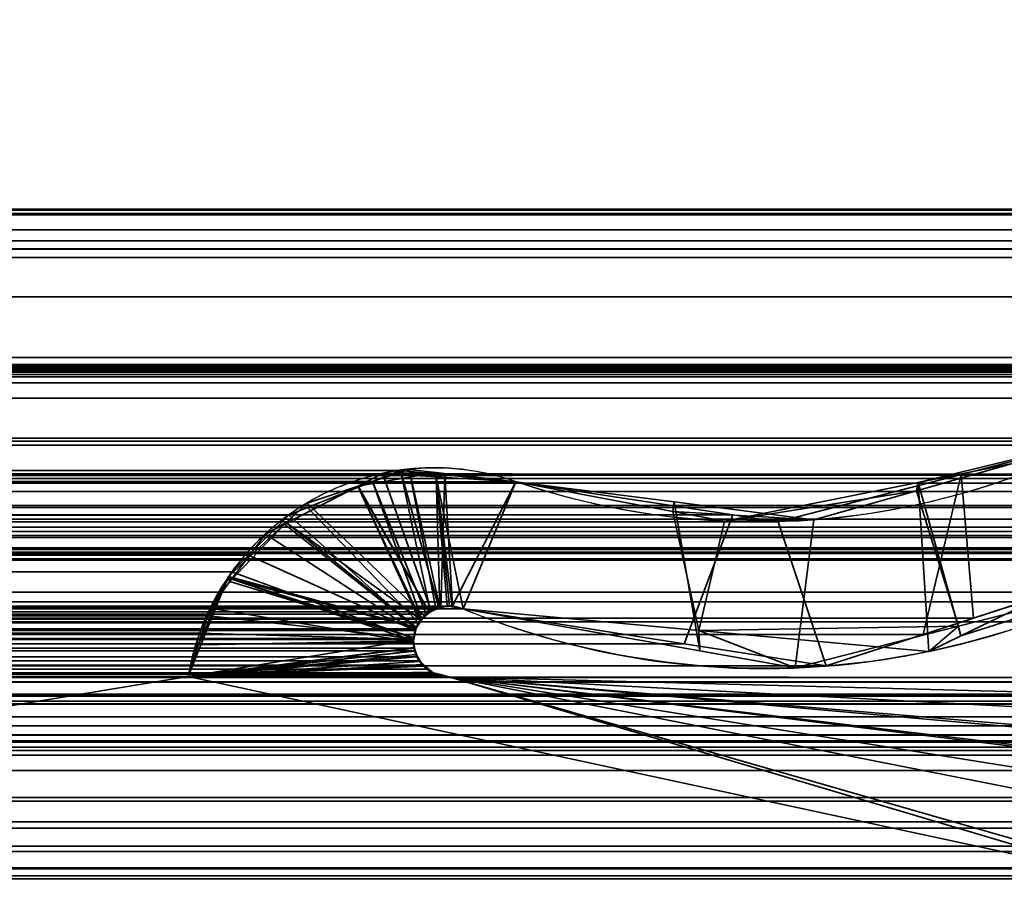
# Model space of a CAD drawing. Header units: millimetres. Extents: x -490 to 6690, y -115 to 152.
# Tile 944 of 1056: x 4957.48 to 4961.24, y 0.02 to 3.32. Entities that reach past the tile are written whole.
import ezdxf

# ---------------------------------------------------------------- set-up
doc = ezdxf.new("R2010")
doc.units = ezdxf.units.MM
doc.layers.add('152', color=253, linetype='Continuous')

# ---------------------------------------------------------------- blocks, each defined once
blk = doc.blocks.new('UG_SURFACE_004')
at = {"layer": '152', "color": 252, "linetype": 'Continuous', "lineweight": 35}
for points in [[(5144.0001, -6.2, 2202.5001), (5144.0001, 133.2, 2202.5001), (3855.9999, 133.2, 2202.5001), (3855.9999, -6.2, 2202.5001)], [(4006, -6.2, 2052.5), (4006, 133.2, 2052.5), (4994, 133.2, 2052.5), (4994, -6.2, 2052.5)]]:
    blk.add_3dface(points, dxfattribs=at)
blk = doc.blocks.new('UG_SURFACE_277')
at = {"layer": '152', "color": 254, "linetype": 'Continuous', "lineweight": 35}
for points in [[(4979.25, -10, 2032.7499), (4979.25, 136.75, 2032.7499), (4020.75, 136.75, 2032.7499), (4020.75, -10, 2032.7499)], [(4971.4999, 21, 2025.0001), (4971.4999, -8, 2025.0001), (4028.5001, -8, 2025.0001), (4028.5001, 21, 2025.0001)]]:
    blk.add_3dface(points, dxfattribs=at)
blk = doc.blocks.new('UG_SURFACE_303')
at = {"layer": '152', "color": 14, "linetype": 'Continuous', "lineweight": 35}
for points in [[(4971.3001, -10, 2024.8001), (4971.3001, 19, 2024.8001), (4028.6999, 19, 2024.8001), (4028.6999, -10, 2024.8001)], [(4967.2499, 16.25, 2020.75), (4967.2499, -22, 2020.75), (4032.7501, -22, 2020.75), (4032.7501, 16.25, 2020.75)]]:
    blk.add_3dface(points, dxfattribs=at)
blk = doc.blocks.new('UG_SURFACE_304')
at = {"layer": '152', "color": 7, "linetype": 'Continuous', "lineweight": 35}
for points in [[(4032.7501, 16, 2020.75), (4032.7501, -22, 2020.75), (4967.2499, -22, 2020.75), (4967.2499, 16, 2020.75)], [(4967, 16, 2020.4999), (4967, -22, 2020.4999), (4033, -22, 2020.4999), (4033, 16, 2020.4999)]]:
    blk.add_3dface(points, dxfattribs=at)
blk = doc.blocks.new('UG_SURFACE_310')
at = {"layer": '152', "color": 253, "linetype": 'Continuous', "lineweight": 35}
for points in [[(4033.812, 4.4265, 2019.6881), (4033.8135, 2.0275, 2019.6865), (4966.1865, 2.0275, 2019.6865), (4966.188, 4.4265, 2019.6881)], [(4965.138, 3.5528, 2018.6381), (4965.137, 1.872, 2018.6372), (4034.863, 1.872, 2018.6372), (4034.862, 3.5528, 2018.6381)], [(4036.8629, 2.5729, 2016.6371), (4036.7522, 2.515, 2016.748), (4963.2478, 2.515, 2016.748)], [(4963.1371, 2.5729, 2016.6371), (4963.0685, 2.5782, 2016.5687), (4036.9315, 2.5782, 2016.5687), (4036.8629, 2.5729, 2016.6371)], [(4036.8629, 2.5729, 2016.6371), (4963.2478, 2.515, 2016.748), (4963.1371, 2.5729, 2016.6371)], [(4036.9315, 2.5782, 2016.5687), (4963.0685, 2.5782, 2016.5687), (4962.8649, 2.594, 2016.3648)], [(4037.1351, 2.594, 2016.3648), (4036.9315, 2.5782, 2016.5687), (4962.8649, 2.594, 2016.3648)], [(4037.1437, 2.5908, 2016.3565), (4962.8563, 2.5908, 2016.3565), (4962.6613, 2.5159, 2016.1612), (4037.3387, 2.5159, 2016.1612)], [(4963.3865, 2.4427, 2016.8865), (4963.2478, 2.515, 2016.748), (4036.7522, 2.515, 2016.748), (4036.6135, 2.4427, 2016.8865)], [(4037.4479, 2.474, 2016.052), (4037.3387, 2.5159, 2016.1612), (4962.6613, 2.5159, 2016.1612)], [(4037.4479, 2.474, 2016.052), (4962.6613, 2.5159, 2016.1612), (4962.5521, 2.474, 2016.052)], [(4962.5521, 2.474, 2016.052), (4037.4899, 2.4421, 2016.01), (4037.4479, 2.474, 2016.052)], [(4962.5521, 2.474, 2016.052), (4962.5101, 2.4421, 2016.01), (4037.4899, 2.4421, 2016.01)], [(4036.5853, 2.4098, 2016.9146), (4963.4147, 2.4098, 2016.9146), (4963.3865, 2.4427, 2016.8865)], [(4036.6135, 2.4427, 2016.8865), (4036.5853, 2.4098, 2016.9146), (4963.3865, 2.4427, 2016.8865)], [(4037.4899, 2.4421, 2016.01), (4962.5101, 2.4421, 2016.01), (4961.8778, 1.9309, 2015.3778), (4038.1222, 1.9309, 2015.3778)], [(4036.4566, 2.2595, 2017.0436), (4963.5434, 2.2595, 2017.0436), (4963.4147, 2.4098, 2016.9146), (4036.5853, 2.4098, 2016.9146)], [(4963.9759, 1.5475, 2017.4761), (4963.5434, 2.2595, 2017.0436), (4036.4566, 2.2595, 2017.0436), (4036.0241, 1.5475, 2017.4761)], [(4966.2113, 1.5794, 2019.7115), (4033.8135, 2.0275, 2019.6865), (4033.7391, 1.13, 2019.7611)], [(4966.2113, 1.5794, 2019.7115), (4966.1865, 2.0275, 2019.6865), (4033.8135, 2.0275, 2019.6865)], [(4037.1871, 1.9941, 2016.3131), (4037.2186, 1.9992, 2016.2816), (4962.7814, 1.9987, 2016.2816)], [(4962.7814, 1.9987, 2016.2816), (4962.811, 1.9952, 2016.3109), (4037.1871, 1.9941, 2016.3131)], [(4962.7662, 2.0006, 2016.2661), (4037.2186, 1.9992, 2016.2816), (4037.2295, 2.001, 2016.2704)], [(4962.7662, 2.0006, 2016.2661), (4962.7814, 1.9987, 2016.2816), (4037.2186, 1.9992, 2016.2816)], [(4037.2295, 2.001, 2016.2704), (4962.75, 1.9955, 2016.2499), (4962.7662, 2.0006, 2016.2661)], [(4037.2295, 2.001, 2016.2704), (4037.25, 1.9949, 2016.2499), (4962.75, 1.9955, 2016.2499)], [(4962.8615, 1.954, 2016.3615), (4037.1385, 1.954, 2016.3615), (4037.1542, 1.9735, 2016.3457)], [(4037.1542, 1.9735, 2016.3457), (4037.1594, 1.977, 2016.3405), (4962.8406, 1.9764, 2016.3403)], [(4962.8406, 1.9764, 2016.3403), (4962.8477, 1.9718, 2016.3476), (4037.1542, 1.9735, 2016.3457)], [(4962.8477, 1.9718, 2016.3476), (4962.8615, 1.954, 2016.3615), (4037.1542, 1.9735, 2016.3457)], [(4962.8406, 1.9764, 2016.3403), (4037.1594, 1.977, 2016.3405), (4037.1857, 1.9939, 2016.314)], [(4962.8406, 1.9764, 2016.3403), (4037.1857, 1.9939, 2016.314), (4037.1871, 1.9941, 2016.3131)], [(4962.811, 1.9952, 2016.3109), (4962.8129, 1.9939, 2016.3128), (4037.1871, 1.9941, 2016.3131)], [(4037.1871, 1.9941, 2016.3131), (4962.8129, 1.9939, 2016.3128), (4962.8406, 1.9764, 2016.3403)], [(4962.728, 1.9885, 2016.2282), (4962.75, 1.9955, 2016.2499), (4037.25, 1.9949, 2016.2499)], [(4962.728, 1.9885, 2016.2282), (4037.25, 1.9949, 2016.2499), (4037.272, 1.9885, 2016.2282)], [(4037.272, 1.9885, 2016.2282), (4962.7213, 1.9824, 2016.2213), (4962.728, 1.9885, 2016.2282)], [(4037.272, 1.9885, 2016.2282), (4037.2787, 1.9824, 2016.2213), (4962.7213, 1.9824, 2016.2213)], [(4037.3025, 1.962, 2016.1977), (4962.6975, 1.962, 2016.1977), (4962.7213, 1.9824, 2016.2213), (4037.2787, 1.9824, 2016.2213)], [(4037.9691, 1.3788, 2015.5306), (4962.0309, 1.3788, 2015.5306), (4962.6975, 1.962, 2016.1977), (4037.3025, 1.962, 2016.1977)], [(4036.6154, 1.093, 2016.8846), (4037.1385, 1.954, 2016.3615), (4962.8615, 1.954, 2016.3615), (4963.3846, 1.093, 2016.8846)], [(4038.3844, 1.7188, 2015.1153), (4038.1222, 1.9309, 2015.3778), (4961.8778, 1.9309, 2015.3778)], [(4038.3844, 1.7188, 2015.1153), (4961.8778, 1.9309, 2015.3778), (4961.6156, 1.7188, 2015.1153)], [(4034.8849, 1.7081, 2018.615), (4034.863, 1.872, 2018.6372), (4965.137, 1.872, 2018.6372)], [(4034.8849, 1.7081, 2018.615), (4965.137, 1.872, 2018.6372), (4965.1151, 1.7081, 2018.615)], [(4965.1151, 1.7081, 2018.615), (4965.1084, 1.6925, 2018.6086), (4034.8916, 1.6925, 2018.6086), (4034.8849, 1.7081, 2018.615)], [(4961.6156, 1.7188, 2015.1153), (4961.0767, 1.5799, 2014.5764), (4038.9233, 1.5799, 2014.5764), (4038.3844, 1.7188, 2015.1153)], [(4961.0767, 1.5799, 2014.5764), (4961.6156, 1.7188, 2015.1153), (4961.9336, 1.2938, 2015.4335), (4961.1239, 1.0309, 2014.6239)], [(4034.8916, 1.6925, 2018.6086), (4965.1084, 1.6925, 2018.6086), (4965.0559, 1.5646, 2018.5559)], [(4034.9441, 1.5646, 2018.5559), (4034.8916, 1.6925, 2018.6086), (4965.0559, 1.5646, 2018.5559)], [(4041.0671, 1.5959, 2012.4328), (4040.8983, 1.5793, 2012.6016), (4959.1017, 1.5793, 2012.6016)], [(4041.0671, 1.5959, 2012.4328), (4959.1017, 1.5793, 2012.6016), (4958.9329, 1.5959, 2012.4328)], [(4958.9329, 1.5959, 2012.4328), (4041.1749, 1.553, 2012.3253), (4041.0671, 1.5959, 2012.4328)], [(4958.9329, 1.5959, 2012.4328), (4958.8251, 1.553, 2012.3253), (4041.1749, 1.553, 2012.3253)], [(4959.0464, 1.0547, 2012.5465), (4959.0302, 1.046, 2012.5303), (4958.8251, 1.553, 2012.3253), (4958.9329, 1.5959, 2012.4328)], [(4958.9329, 1.5959, 2012.4328), (4959.0788, 1.0719, 2012.5787), (4959.0464, 1.0547, 2012.5465)], [(4959.0864, 1.0726, 2012.5866), (4959.0788, 1.0719, 2012.5787), (4958.9329, 1.5959, 2012.4328), (4959.1017, 1.5793, 2012.6016)], [(4033.7391, 1.13, 2019.7611), (4966.2609, 1.13, 2019.7611), (4966.2113, 1.5794, 2019.7115)], [(4965.0559, 1.5646, 2018.5559), (4965.0164, 1.5155, 2018.5165), (4034.9836, 1.5155, 2018.5165), (4034.9441, 1.5646, 2018.5559)], [(4035.9364, 1.4539, 2017.5636), (4964.0636, 1.4539, 2017.5636), (4963.9759, 1.5475, 2017.4761), (4036.0241, 1.5475, 2017.4761)], [(4038.9233, 1.5799, 2014.5764), (4961.0767, 1.5799, 2014.5764), (4960.3767, 1.3996, 2013.8769)], [(4039.6233, 1.3996, 2013.8769), (4038.9233, 1.5799, 2014.5764), (4960.3767, 1.3996, 2013.8769)], [(4039.7973, 1.4262, 2013.7029), (4960.2027, 1.4262, 2013.7029), (4959.374, 1.5525, 2012.8741), (4040.626, 1.5525, 2012.8741)], [(4040.626, 1.5525, 2012.8741), (4959.374, 1.5525, 2012.8741), (4959.1017, 1.5793, 2012.6016), (4040.8983, 1.5793, 2012.6016)], [(4041.1749, 1.553, 2012.3253), (4958.8251, 1.553, 2012.3253), (4958.5762, 1.4537, 2012.0764), (4041.4238, 1.4537, 2012.0764)], [(4959.0139, 1.027, 2012.5139), (4959.0015, 1.0126, 2012.5015), (4958.5762, 1.4537, 2012.0764), (4958.8251, 1.553, 2012.3253)], [(4958.8251, 1.553, 2012.3253), (4959.0302, 1.046, 2012.5303), (4959.0139, 1.027, 2012.5139)], [(4959.1017, 1.5793, 2012.6016), (4959.1317, 1.0767, 2012.6317), (4959.1303, 1.0766, 2012.6302), (4959.0864, 1.0726, 2012.5866)], [(4959.1722, 1.0658, 2012.6724), (4959.1317, 1.0767, 2012.6317), (4959.1017, 1.5793, 2012.6016), (4959.374, 1.5525, 2012.8741)], [(4959.374, 1.5525, 2012.8741), (4960.2027, 1.4262, 2013.7029), (4960.0172, 0.9332, 2013.5171), (4959.1722, 1.0658, 2012.6724)], [(4960.9308, 0.9683, 2014.431), (4960.5603, 0.848, 2014.0605), (4960.3767, 1.3996, 2013.8769), (4961.0767, 1.5799, 2014.5764)], [(4961.0767, 1.5799, 2014.5764), (4961.1239, 1.0309, 2014.6239), (4960.9308, 0.9683, 2014.431)], [(4034.9836, 1.5155, 2018.5165), (4965.0164, 1.5155, 2018.5165), (4964.973, 1.4609, 2018.4729), (4035.027, 1.4609, 2018.4729)], [(4035.027, 1.4609, 2018.4729), (4964.973, 1.4609, 2018.4729), (4964.9315, 1.4092, 2018.4317)], [(4035.0685, 1.4092, 2018.4317), (4035.027, 1.4609, 2018.4729), (4964.9315, 1.4092, 2018.4317)], [(4964.15, 1.3615, 2017.6499), (4035.9364, 1.4539, 2017.5636), (4035.85, 1.3615, 2017.6499)], [(4964.15, 1.3615, 2017.6499), (4964.0636, 1.4539, 2017.5636), (4035.9364, 1.4539, 2017.5636)], [(4041.4953, 1.425, 2012.0044), (4041.4238, 1.4537, 2012.0764), (4958.5762, 1.4537, 2012.0764)], [(4041.4953, 1.425, 2012.0044), (4958.5762, 1.4537, 2012.0764), (4958.5047, 1.425, 2012.0044)], [(4958.5047, 1.425, 2012.0044), (4958.5762, 1.4537, 2012.0764), (4959.0015, 1.0126, 2012.5015), (4958.9915, 0.9906, 2012.4915)], [(4964.9315, 1.4092, 2018.4317), (4964.828, 1.3474, 2018.328), (4035.172, 1.3474, 2018.328), (4035.0685, 1.4092, 2018.4317)], [(4960.3767, 1.3996, 2013.8769), (4960.2027, 1.4262, 2013.7029), (4039.7973, 1.4262, 2013.7029), (4039.6233, 1.3996, 2013.8769)], [(4958.5047, 1.425, 2012.0044), (4041.6489, 1.2721, 2011.8513), (4041.4953, 1.425, 2012.0044)], [(4958.5047, 1.425, 2012.0044), (4958.3511, 1.2721, 2011.8513), (4041.6489, 1.2721, 2011.8513)], [(4958.9915, 0.9906, 2012.4915), (4958.9882, 0.984, 2012.4884), (4958.3511, 1.2721, 2011.8513), (4958.5047, 1.425, 2012.0044)], [(4960.2027, 1.4262, 2013.7029), (4960.3767, 1.3996, 2013.8769), (4960.5603, 0.848, 2014.0605), (4960.0172, 0.9332, 2013.5171)], [(4035.85, 1.3615, 2017.6499), (4035.7914, 1.3386, 2017.7085), (4964.2086, 1.3386, 2017.7085)], [(4035.85, 1.3615, 2017.6499), (4964.2086, 1.3386, 2017.7085), (4964.15, 1.3615, 2017.6499)], [(4962.0309, 1.3788, 2015.5306), (4037.9691, 1.3788, 2015.5306), (4038.0664, 1.2938, 2015.4335)], [(4961.9336, 1.2938, 2015.4335), (4962.0309, 1.3788, 2015.5306), (4038.0664, 1.2938, 2015.4335)], [(4035.2802, 1.2826, 2018.2195), (4035.172, 1.3474, 2018.328), (4964.828, 1.3474, 2018.328)], [(4035.2802, 1.2826, 2018.2195), (4964.828, 1.3474, 2018.328), (4964.7198, 1.2826, 2018.2195)], [(4035.6913, 1.2995, 2017.8087), (4964.3087, 1.2995, 2017.8087), (4964.2086, 1.3386, 2017.7085), (4035.7914, 1.3386, 2017.7085)], [(4964.7198, 1.2826, 2018.2195), (4964.6797, 1.2784, 2018.1797), (4035.3203, 1.2784, 2018.1797), (4035.2802, 1.2826, 2018.2195)], [(4964.4303, 1.252, 2017.9305), (4035.6913, 1.2995, 2017.8087), (4035.5697, 1.252, 2017.9305)], [(4964.4303, 1.252, 2017.9305), (4964.3087, 1.2995, 2017.8087), (4035.6913, 1.2995, 2017.8087)], [(4038.0664, 1.2938, 2015.4335), (4038.8761, 1.0309, 2014.6239), (4961.1239, 1.0309, 2014.6239), (4961.9336, 1.2938, 2015.4335)], [(4035.3203, 1.2784, 2018.1797), (4964.6797, 1.2784, 2018.1797), (4964.4871, 1.258, 2017.9873), (4035.5129, 1.258, 2017.9873)], [(4035.5697, 1.252, 2017.9305), (4035.5129, 1.258, 2017.9873), (4964.4871, 1.258, 2017.9873)], [(4035.5697, 1.252, 2017.9305), (4964.4871, 1.258, 2017.9873), (4964.4303, 1.252, 2017.9305)], [(4041.7128, 1.2082, 2011.7874), (4041.6489, 1.2721, 2011.8513), (4958.3511, 1.2721, 2011.8513)], [(4041.7128, 1.2082, 2011.7874), (4958.3511, 1.2721, 2011.8513), (4958.2872, 1.2082, 2011.7874)], [(4958.2872, 1.2082, 2011.7874), (4958.3511, 1.2721, 2011.8513), (4958.9882, 0.984, 2012.4884), (4958.982, 0.9527, 2012.4822)], [(4958.2872, 1.2082, 2011.7874), (4041.8015, 1.0401, 2011.6987), (4041.7128, 1.2082, 2011.7874)], [(4958.2872, 1.2082, 2011.7874), (4958.1985, 1.0401, 2011.6987), (4041.8015, 1.0401, 2011.6987)], [(4958.982, 0.9527, 2012.4822), (4958.1985, 1.0401, 2011.6987), (4958.2872, 1.2082, 2011.7874)], [(4033.7391, 1.13, 2019.7611), (4033.0725, -3.683, 2020.4275), (4966.9275, -3.683, 2020.4275), (4966.2609, 1.13, 2019.7611)], [(4036.6154, 1.093, 2016.8846), (4963.3846, 1.093, 2016.8846), (4963.4633, 1.0171, 2016.963), (4036.5367, 1.0171, 2016.963)], [(4040.8278, 1.0658, 2012.6724), (4959.1722, 1.0658, 2012.6724), (4960.0172, 0.9332, 2013.5171), (4039.9828, 0.9332, 2013.5171)], [(4959.1722, 1.0658, 2012.6724), (4040.8278, 1.0658, 2012.6724), (4040.8683, 1.0767, 2012.6317)], [(4959.1317, 1.0767, 2012.6317), (4959.1722, 1.0658, 2012.6724), (4040.8683, 1.0767, 2012.6317)], [(4040.9136, 1.0726, 2012.5866), (4959.0864, 1.0726, 2012.5866), (4959.1303, 1.0766, 2012.6302), (4040.8697, 1.0766, 2012.6302)], [(4959.0788, 1.0719, 2012.5787), (4040.9136, 1.0726, 2012.5866), (4040.9212, 1.0719, 2012.5787)], [(4959.0788, 1.0719, 2012.5787), (4959.0864, 1.0726, 2012.5866), (4040.9136, 1.0726, 2012.5866)], [(4040.9212, 1.0719, 2012.5787), (4959.0464, 1.0547, 2012.5465), (4959.0788, 1.0719, 2012.5787)], [(4040.9212, 1.0719, 2012.5787), (4040.9536, 1.0547, 2012.5465), (4959.0464, 1.0547, 2012.5465)], [(4959.0302, 1.046, 2012.5303), (4040.9536, 1.0547, 2012.5465), (4040.9698, 1.046, 2012.5303)], [(4959.0302, 1.046, 2012.5303), (4959.0464, 1.0547, 2012.5465), (4040.9536, 1.0547, 2012.5465)], [(4036.5367, 1.0171, 2016.963), (4963.4633, 1.0171, 2016.963), (4963.7504, 0.7397, 2017.2501), (4036.2496, 0.7397, 2017.2501)], [(4039.0692, 0.9683, 2014.431), (4960.9308, 0.9683, 2014.431), (4961.1239, 1.0309, 2014.6239), (4038.8761, 1.0309, 2014.6239)], [(4040.9698, 1.046, 2012.5303), (4959.0139, 1.027, 2012.5139), (4959.0302, 1.046, 2012.5303)], [(4040.9698, 1.046, 2012.5303), (4040.9861, 1.027, 2012.5139), (4959.0139, 1.027, 2012.5139)], [(4959.0015, 1.0126, 2012.5015), (4040.9861, 1.027, 2012.5139), (4040.9985, 1.0126, 2012.5015)], [(4959.0015, 1.0126, 2012.5015), (4959.0139, 1.027, 2012.5139), (4040.9861, 1.027, 2012.5139)], [(4041.8363, 0.9735, 2011.6634), (4041.8015, 1.0401, 2011.6987), (4958.1985, 1.0401, 2011.6987)], [(4041.8363, 0.9735, 2011.6634), (4958.1985, 1.0401, 2011.6987), (4958.1637, 0.9735, 2011.6634)], [(4958.1637, 0.9735, 2011.6634), (4958.1985, 1.0401, 2011.6987), (4958.982, 0.9527, 2012.4822), (4958.9825, 0.9486, 2012.4824)], [(4040.9985, 1.0126, 2012.5015), (4958.9915, 0.9906, 2012.4915), (4959.0015, 1.0126, 2012.5015)], [(4040.9985, 1.0126, 2012.5015), (4041.0085, 0.9906, 2012.4915), (4958.9915, 0.9906, 2012.4915)], [(4041.0085, 0.9906, 2012.4915), (4958.982, 0.9527, 2012.4822), (4958.9882, 0.984, 2012.4884)], [(4958.982, 0.9527, 2012.4822), (4041.0085, 0.9906, 2012.4915), (4041.0118, 0.984, 2012.4884)], [(4958.9882, 0.984, 2012.4884), (4958.9915, 0.9906, 2012.4915), (4041.0085, 0.9906, 2012.4915)], [(4041.0118, 0.984, 2012.4884), (4958.9825, 0.9486, 2012.4824), (4958.982, 0.9527, 2012.4822)], [(4041.0118, 0.984, 2012.4884), (4041.018, 0.9527, 2012.4822), (4958.9825, 0.9486, 2012.4824)], [(4960.5603, 0.848, 2014.0605), (4039.0692, 0.9683, 2014.431), (4039.4397, 0.848, 2014.0605)], [(4960.5603, 0.848, 2014.0605), (4960.9308, 0.9683, 2014.431), (4039.0692, 0.9683, 2014.431)], [(4958.9844, 0.9163, 2012.4843), (4041.0175, 0.9486, 2012.4824), (4041.0156, 0.9163, 2012.4843)], [(4041.018, 0.9527, 2012.4822), (4041.0175, 0.9486, 2012.4824), (4958.9825, 0.9486, 2012.4824)], [(4958.9844, 0.9163, 2012.4843), (4958.9825, 0.9486, 2012.4824), (4041.0175, 0.9486, 2012.4824)], [(4958.1637, 0.9735, 2011.6634), (4041.8801, 0.808, 2011.62), (4041.8363, 0.9735, 2011.6634)], [(4958.1637, 0.9735, 2011.6634), (4958.1199, 0.808, 2011.62), (4041.8801, 0.808, 2011.62)], [(4958.9825, 0.9486, 2012.4824), (4958.1199, 0.808, 2011.62), (4958.1637, 0.9735, 2011.6634)], [(4958.9825, 0.9486, 2012.4824), (4958.9844, 0.9163, 2012.4843), (4958.1199, 0.808, 2011.62)], [(4039.4397, 0.848, 2014.0605), (4039.9828, 0.9332, 2013.5171), (4960.0172, 0.9332, 2013.5171), (4960.5603, 0.848, 2014.0605)], [(4958.9949, 0.8834, 2012.495), (4041.0123, 0.9058, 2012.4876), (4041.0051, 0.8834, 2012.495)], [(4041.0156, 0.9163, 2012.4843), (4041.0123, 0.9058, 2012.4876), (4958.9877, 0.9058, 2012.4876)], [(4958.9949, 0.8834, 2012.495), (4958.9877, 0.9058, 2012.4876), (4041.0123, 0.9058, 2012.4876)], [(4041.0156, 0.9163, 2012.4843), (4958.9877, 0.9058, 2012.4876), (4958.9844, 0.9163, 2012.4843)], [(4958.1199, 0.808, 2011.62), (4958.9844, 0.9163, 2012.4843), (4958.9877, 0.9058, 2012.4876)], [(4958.9877, 0.9058, 2012.4876), (4958.9949, 0.8834, 2012.495), (4958.1199, 0.808, 2011.62)], [(4959.0173, 0.8505, 2012.5172), (4040.9937, 0.8671, 2012.506), (4040.9827, 0.8505, 2012.5172)], [(4041.0051, 0.8834, 2012.495), (4040.9937, 0.8671, 2012.506), (4959.0063, 0.8671, 2012.506)], [(4959.0173, 0.8505, 2012.5172), (4959.0063, 0.8671, 2012.506), (4040.9937, 0.8671, 2012.506)], [(4041.0051, 0.8834, 2012.495), (4959.0063, 0.8671, 2012.506), (4958.9949, 0.8834, 2012.495)], [(4958.1199, 0.808, 2011.62), (4958.9949, 0.8834, 2012.495), (4959.0063, 0.8671, 2012.506), (4959.0173, 0.8505, 2012.5172)], [(4959.0559, 0.8213, 2012.5556), (4040.9641, 0.8363, 2012.536), (4040.9441, 0.8213, 2012.5556)], [(4040.9827, 0.8505, 2012.5172), (4040.9641, 0.8363, 2012.536), (4959.0359, 0.8363, 2012.536)], [(4959.0559, 0.8213, 2012.5556), (4959.0359, 0.8363, 2012.536), (4040.9641, 0.8363, 2012.536)], [(4040.9827, 0.8505, 2012.5172), (4959.0359, 0.8363, 2012.536), (4959.0173, 0.8505, 2012.5172)], [(4959.0173, 0.8505, 2012.5172), (4959.0359, 0.8363, 2012.536), (4959.0559, 0.8213, 2012.5556), (4958.1199, 0.808, 2011.62)], [(4961.8268, 0.7875, 2015.327), (4961.7176, 0.8035, 2015.2175), (4038.2824, 0.8035, 2015.2175), (4038.1732, 0.7875, 2015.327)], [(4040.8831, 0.8065, 2012.6171), (4038.2824, 0.8035, 2015.2175), (4961.7176, 0.8035, 2015.2175), (4959.1169, 0.8065, 2012.6171)], [(4040.8831, 0.8065, 2012.6171), (4959.1169, 0.8065, 2012.6171), (4959.0745, 0.8168, 2012.5742), (4040.9255, 0.8168, 2012.5742)], [(4040.9441, 0.8213, 2012.5556), (4040.9255, 0.8168, 2012.5742), (4959.0745, 0.8168, 2012.5742)], [(4040.9441, 0.8213, 2012.5556), (4959.0745, 0.8168, 2012.5742), (4959.0559, 0.8213, 2012.5556)], [(4958.1199, 0.808, 2011.62), (4956.1214, 0.8105, 2009.6216), (4043.8786, 0.8105, 2009.6216), (4041.8801, 0.808, 2011.62)], [(4956.1214, 0.8105, 2009.6216), (4958.1199, 0.808, 2011.62), (4961.7171, 0.034, 2015.2171), (4955.4281, 0.034, 2008.9281)], [(4958.1199, 0.808, 2011.62), (4959.0559, 0.8213, 2012.5556), (4959.0745, 0.8168, 2012.5742)], [(4959.0745, 0.8168, 2012.5742), (4959.1169, 0.8065, 2012.6171), (4961.7171, 0.034, 2015.2171), (4958.1199, 0.808, 2011.62)], [(4961.9293, 0.7324, 2015.4295), (4959.1169, 0.8065, 2012.6171), (4961.7176, 0.8035, 2015.2175)], [(4959.1169, 0.8065, 2012.6171), (4962.0476, 0.2282, 2015.5478), (4961.8754, 0.072, 2015.3756), (4961.7667, 0.0458, 2015.2664)], [(4959.1169, 0.8065, 2012.6171), (4962.1005, 0.4489, 2015.6007), (4962.1005, 0.4488, 2015.6007)], [(4962.1005, 0.4488, 2015.6007), (4962.0948, 0.3455, 2015.5947), (4962.09, 0.3307, 2015.59), (4959.1169, 0.8065, 2012.6171)], [(4961.9293, 0.7324, 2015.4295), (4961.9637, 0.7139, 2015.4638), (4962.0156, 0.654, 2015.5153), (4959.1169, 0.8065, 2012.6171)], [(4962.09, 0.3307, 2015.59), (4962.0638, 0.2521, 2015.564), (4962.0476, 0.2282, 2015.5478), (4959.1169, 0.8065, 2012.6171)], [(4962.0156, 0.654, 2015.5153), (4962.0457, 0.619, 2015.5456), (4962.0743, 0.5562, 2015.5745), (4959.1169, 0.8065, 2012.6171)], [(4962.0743, 0.5562, 2015.5745), (4962.0829, 0.5379, 2015.5828), (4962.1005, 0.4489, 2015.6007), (4959.1169, 0.8065, 2012.6171)], [(4961.7667, 0.0458, 2015.2664), (4961.7171, 0.034, 2015.2171), (4959.1169, 0.8065, 2012.6171)], [(4038.0707, 0.7324, 2015.4295), (4961.9293, 0.7324, 2015.4295), (4961.8287, 0.7866, 2015.3286), (4038.1713, 0.7866, 2015.3286)], [(4038.1732, 0.7875, 2015.327), (4038.1713, 0.7866, 2015.3286), (4961.8287, 0.7866, 2015.3286)], [(4038.1732, 0.7875, 2015.327), (4961.8287, 0.7866, 2015.3286), (4961.8268, 0.7875, 2015.327)], [(4034.0147, -3.8215, 2019.485), (4034.7242, 0.736, 2018.7755), (4965.2758, 0.736, 2018.7755), (4965.9853, -3.8215, 2019.485)], [(4035.079, 0.5619, 2018.4212), (4964.921, 0.5619, 2018.4212), (4965.2758, 0.736, 2018.7755), (4034.7242, 0.736, 2018.7755)], [(4036.2115, 0.7026, 2017.2884), (4963.7504, 0.7397, 2017.2501), (4963.7885, 0.7026, 2017.2884)], [(4036.2115, 0.7026, 2017.2884), (4036.2496, 0.7397, 2017.2501), (4963.7504, 0.7397, 2017.2501)], [(4961.9637, 0.7139, 2015.4638), (4961.9293, 0.7324, 2015.4295), (4038.0707, 0.7324, 2015.4295), (4038.0363, 0.7139, 2015.4638)], [(4963.7885, 0.7026, 2017.2884), (4035.8782, 0.5841, 2017.6218), (4036.2115, 0.7026, 2017.2884)], [(4963.7885, 0.7026, 2017.2884), (4964.1218, 0.5841, 2017.6218), (4035.8782, 0.5841, 2017.6218)], [(4037.9844, 0.654, 2015.5153), (4962.0156, 0.654, 2015.5153), (4961.9637, 0.7139, 2015.4638)], [(4038.0363, 0.7139, 2015.4638), (4037.9844, 0.654, 2015.5153), (4961.9637, 0.7139, 2015.4638)], [(4962.0457, 0.619, 2015.5456), (4962.0156, 0.654, 2015.5153), (4037.9844, 0.654, 2015.5153), (4037.9543, 0.619, 2015.5456)], [(4037.9543, 0.619, 2015.5456), (4037.9257, 0.5562, 2015.5745), (4962.0743, 0.5562, 2015.5745)], [(4037.9543, 0.619, 2015.5456), (4962.0743, 0.5562, 2015.5745), (4962.0457, 0.619, 2015.5456)], [(4035.6607, 0.5068, 2017.8392), (4964.1218, 0.5841, 2017.6218), (4964.3393, 0.5068, 2017.8392)], [(4035.6607, 0.5068, 2017.8392), (4035.8782, 0.5841, 2017.6218), (4964.1218, 0.5841, 2017.6218)], [(4964.921, 0.5619, 2018.4212), (4035.079, 0.5619, 2018.4212), (4035.0814, 0.5605, 2018.4186)], [(4964.9186, 0.5605, 2018.4186), (4964.921, 0.5619, 2018.4212), (4035.0814, 0.5605, 2018.4186)], [(4035.0814, 0.5605, 2018.4186), (4035.4695, 0.5245, 2018.0304), (4964.5305, 0.5245, 2018.0304), (4964.9186, 0.5605, 2018.4186)], [(4037.8995, 0.4489, 2015.6007), (4962.1005, 0.4489, 2015.6007), (4962.0829, 0.5379, 2015.5828)], [(4037.9171, 0.5379, 2015.5828), (4037.8995, 0.4489, 2015.6007), (4962.0829, 0.5379, 2015.5828)], [(4962.0829, 0.5379, 2015.5828), (4962.0743, 0.5562, 2015.5745), (4037.9257, 0.5562, 2015.5745), (4037.9171, 0.5379, 2015.5828)], [(4964.3393, 0.5068, 2017.8392), (4035.4695, 0.5245, 2018.0304), (4035.6607, 0.5068, 2017.8392)], [(4964.3393, 0.5068, 2017.8392), (4964.5305, 0.5245, 2018.0304), (4035.4695, 0.5245, 2018.0304)], [(4962.1005, 0.4488, 2015.6007), (4037.8995, 0.4488, 2015.6007), (4037.9052, 0.3455, 2015.5947)], [(4037.9052, 0.3455, 2015.5947), (4037.91, 0.3307, 2015.59), (4962.1005, 0.4488, 2015.6007)], [(4962.0948, 0.3455, 2015.5947), (4962.1005, 0.4488, 2015.6007), (4037.91, 0.3307, 2015.59)], [(4037.91, 0.3307, 2015.59), (4962.09, 0.3307, 2015.59), (4962.0948, 0.3455, 2015.5947)], [(4962.0638, 0.2521, 2015.564), (4037.91, 0.3307, 2015.59), (4037.9362, 0.2521, 2015.564)], [(4962.0638, 0.2521, 2015.564), (4962.09, 0.3307, 2015.59), (4037.91, 0.3307, 2015.59)], [(4037.9362, 0.2521, 2015.564), (4037.9524, 0.2282, 2015.5478), (4962.0476, 0.2282, 2015.5478), (4962.0638, 0.2521, 2015.564)], [(4962.0004, 0.1586, 2015.5005), (4037.9524, 0.2282, 2015.5478), (4037.9996, 0.1586, 2015.5005)], [(4962.0004, 0.1586, 2015.5005), (4962.0476, 0.2282, 2015.5478), (4037.9524, 0.2282, 2015.5478)], [(4037.9996, 0.1586, 2015.5005), (4038.0263, 0.1381, 2015.4734), (4961.9737, 0.1381, 2015.4734), (4962.0004, 0.1586, 2015.5005)], [(4961.9737, 0.1381, 2015.4734), (4038.0263, 0.1381, 2015.4734), (4038.1083, 0.0758, 2015.3913)], [(4961.8917, 0.0758, 2015.3913), (4961.9737, 0.1381, 2015.4734), (4038.1083, 0.0758, 2015.3913)], [(4038.1083, 0.0758, 2015.3913), (4038.1246, 0.072, 2015.3756), (4961.8754, 0.072, 2015.3756), (4961.8917, 0.0758, 2015.3913)], [(4038.2333, 0.0458, 2015.2664), (4961.7667, 0.0458, 2015.2664), (4961.8754, 0.072, 2015.3756), (4038.1246, 0.072, 2015.3756)], [(4038.2829, 0.034, 2015.2171), (4961.7171, 0.034, 2015.2171), (4961.7667, 0.0458, 2015.2664), (4038.2333, 0.0458, 2015.2664)], [(4955.4281, 0.034, 2008.9281), (4961.7171, 0.034, 2015.2171), (4038.2829, 0.034, 2015.2171), (4044.5719, 0.034, 2008.9281)]]:
    blk.add_3dface(points, dxfattribs=at)
blk = doc.blocks.new('UG_SURFACE_311')
at = {"layer": '152', "color": 253, "linetype": 'Continuous', "lineweight": 35}
for points in [[(4960.9056, 1.5179, -7.5), (4961.6175, 1.7199, -7.5), (4961.6899, 1.1587, -7.5), (4961.0658, 1, -7.5)], [(4961.6175, 1.7199, -7.5), (4960.9056, 1.5179, -7.5), (4960.9118, 1.5498, 2014.4114)], [(4960.9118, 1.5498, 2014.4114), (4961.5207, 1.672, 2015.0208), (4961.6175, 1.7199, -7.5)], [(4961.0753, 0.9627, 2014.5755), (4961.9217, 1.3723, 2015.4219), (4961.5207, 1.672, 2015.0208), (4960.9118, 1.5498, 2014.4114)], [(4959.0673, 1.588, -7.5), (4958.9653, 1.5998, -7.5), (4958.7688, 1.535, 2012.269)], [(4958.9653, 1.5998, -7.5), (4958.7703, 1.5355, -7.5), (4958.7688, 1.535, 2012.269)], [(4958.7688, 1.535, 2012.269), (4958.8637, 1.5839, 2012.3637), (4959.0673, 1.588, -7.5)], [(4959.0421, 1.0527, 2012.5422), (4959.0497, 1.0594, 2012.5494), (4958.8637, 1.5839, 2012.3637), (4958.7688, 1.535, 2012.269)], [(4958.7703, 1.5355, -7.5), (4958.9653, 1.5998, -7.5), (4959.0678, 1.0682, -7.5), (4959.043, 1.0521, -7.5)], [(4958.8637, 1.5839, 2012.3637), (4959.0683, 1.5713, 2012.5685), (4959.0673, 1.588, -7.5)], [(4959.0683, 1.5713, 2012.5685), (4958.8637, 1.5839, 2012.3637), (4959.0497, 1.0594, 2012.5494), (4959.0826, 1.0692, 2012.5828)], [(4958.9653, 1.5998, -7.5), (4959.0673, 1.588, -7.5), (4959.1203, 1.0775, -7.5), (4959.0826, 1.0708, -7.5)], [(4959.0826, 1.0708, -7.5), (4959.0678, 1.0682, -7.5), (4958.9653, 1.5998, -7.5)], [(4959.1298, 1.0754, -7.5), (4959.1203, 1.0775, -7.5), (4959.0673, 1.588, -7.5), (4959.374, 1.5525, -7.5)], [(4959.374, 1.5525, -7.5), (4959.0673, 1.588, -7.5), (4959.0683, 1.5713, 2012.5685)], [(4959.0683, 1.5713, 2012.5685), (4959.1298, 1.0737, 2012.6297), (4959.1722, 1.0658, 2012.6724)], [(4959.0683, 1.5713, 2012.5685), (4959.1103, 1.0773, 2012.6102), (4959.1298, 1.0737, 2012.6297)], [(4959.0826, 1.0692, 2012.5828), (4959.1103, 1.0773, 2012.6102), (4959.0683, 1.5713, 2012.5685)], [(4959.374, 1.5525, 2012.8741), (4959.0683, 1.5713, 2012.5685), (4959.1722, 1.0658, 2012.6724)], [(4959.0683, 1.5713, 2012.5685), (4959.374, 1.5525, 2012.8741), (4959.374, 1.5525, -7.5)], [(4959.1722, 1.0658, -7.5), (4959.1298, 1.0754, -7.5), (4959.374, 1.5525, -7.5)], [(4959.374, 1.5525, -7.5), (4959.9791, 1.475, -7.5), (4960.0768, 0.9058, -7.5), (4959.1722, 1.0658, -7.5)], [(4959.1722, 1.0658, 2012.6724), (4960.073, 0.9838, 2013.5729), (4959.9738, 1.439, 2013.4737), (4959.374, 1.5525, 2012.8741)], [(4959.9791, 1.475, -7.5), (4959.374, 1.5525, -7.5), (4959.374, 1.5525, 2012.8741)], [(4959.374, 1.5525, 2012.8741), (4959.9738, 1.439, 2013.4737), (4959.9791, 1.475, -7.5)], [(4960.9118, 1.5498, 2014.4114), (4960.1717, 1.4015, 2013.6716), (4960.073, 0.9838, 2013.5729), (4960.9532, 0.9037, 2014.4534)], [(4960.1717, 1.4015, 2013.6716), (4960.9118, 1.5498, 2014.4114), (4960.9056, 1.5179, -7.5)], [(4960.9118, 1.5498, 2014.4114), (4960.9532, 0.9037, 2014.4534), (4961.0753, 0.9627, 2014.5755)], [(4958.7703, 1.5355, -7.5), (4958.5748, 1.4709, -7.5), (4958.4889, 1.3904, 2011.9889)], [(4958.4889, 1.3904, 2011.9889), (4958.7688, 1.535, 2012.269), (4958.7703, 1.5355, -7.5)], [(4958.9925, 0.9912, 2012.4924), (4959.0068, 1.0202, 2012.5065), (4958.7688, 1.535, 2012.269), (4958.4889, 1.3904, 2011.9889)], [(4959.043, 1.0521, -7.5), (4959.023, 1.0395, -7.5), (4958.5748, 1.4709, -7.5), (4958.7703, 1.5355, -7.5)], [(4958.7688, 1.535, 2012.269), (4959.0106, 1.0238, 2012.5105), (4959.0421, 1.0527, 2012.5422)], [(4958.7688, 1.535, 2012.269), (4959.0068, 1.0202, 2012.5065), (4959.0106, 1.0238, 2012.5105)], [(4960.9056, 1.5179, -7.5), (4960.5131, 1.4065, -7.5), (4960.1717, 1.4015, 2013.6716)], [(4961.0658, 1, -7.5), (4960.4411, 0.8413, -7.5), (4960.5131, 1.4065, -7.5), (4960.9056, 1.5179, -7.5)], [(4958.5748, 1.4709, -7.5), (4958.4956, 1.3971, -7.5), (4958.4889, 1.3904, 2011.9889)], [(4958.4956, 1.3971, -7.5), (4958.5748, 1.4709, -7.5), (4959.023, 1.0395, -7.5), (4959.012, 1.0235, -7.5)], [(4960.5131, 1.4065, -7.5), (4959.9791, 1.475, -7.5), (4959.9738, 1.439, 2013.4737)], [(4959.9791, 1.475, -7.5), (4960.5131, 1.4065, -7.5), (4960.4411, 0.8413, -7.5), (4960.0768, 0.9058, -7.5)], [(4960.073, 0.9838, 2013.5729), (4960.1717, 1.4015, 2013.6716), (4959.9738, 1.439, 2013.4737)], [(4959.9738, 1.439, 2013.4737), (4960.1717, 1.4015, 2013.6716), (4960.5131, 1.4065, -7.5)], [(4958.993, 0.9957, -7.5), (4958.2744, 1.1895, -7.5), (4958.4956, 1.3971, -7.5)], [(4958.4956, 1.3971, -7.5), (4958.2744, 1.1895, -7.5), (4958.2801, 1.1713, 2011.7803)], [(4958.2801, 1.1713, 2011.7803), (4958.4155, 1.3524, 2011.9154), (4958.4956, 1.3971, -7.5)], [(4958.4155, 1.3524, 2011.9154), (4958.4889, 1.3904, 2011.9889), (4958.4956, 1.3971, -7.5)], [(4959.012, 1.0235, -7.5), (4958.993, 0.9957, -7.5), (4958.4956, 1.3971, -7.5)], [(4958.4889, 1.3904, 2011.9889), (4958.4155, 1.3524, 2011.9154), (4958.9872, 0.9806, 2012.4874), (4958.9925, 0.9912, 2012.4924)], [(4961.6899, 1.1587, -7.5), (4961.9217, 1.3723, 2015.4219), (4961.0753, 0.9627, 2014.5755)], [(4958.9839, 0.955, 2012.4838), (4958.9872, 0.9806, 2012.4874), (4958.4155, 1.3524, 2011.9154), (4958.2801, 1.1713, 2011.7803)], [(4958.272, 1.1845, -7.5), (4958.169, 0.9286, -7.5), (4958.1594, 0.9304, 2011.6594)], [(4958.1594, 0.9304, 2011.6594), (4958.2043, 1.0693, 2011.7042), (4958.272, 1.1845, -7.5)], [(4958.9815, 0.9437, -7.5), (4958.169, 0.9286, -7.5), (4958.272, 1.1845, -7.5)], [(4958.2043, 1.0693, 2011.7042), (4958.2801, 1.1713, 2011.7803), (4958.272, 1.1845, -7.5)], [(4958.982, 0.9395, 2012.4817), (4958.9839, 0.955, 2012.4838), (4958.2801, 1.1713, 2011.7803), (4958.2043, 1.0693, 2011.7042)], [(4958.272, 1.1845, -7.5), (4958.2744, 1.1895, -7.5), (4958.993, 0.9957, -7.5), (4958.992, 0.9921, -7.5)], [(4958.2744, 1.1895, -7.5), (4958.272, 1.1845, -7.5), (4958.2801, 1.1713, 2011.7803)], [(4958.992, 0.9921, -7.5), (4958.9844, 0.9551, -7.5), (4958.272, 1.1845, -7.5)], [(4958.9844, 0.9551, -7.5), (4958.9815, 0.9437, -7.5), (4958.272, 1.1845, -7.5)], [(4961.0753, 0.9627, 2014.5755), (4961.0658, 1, -7.5), (4961.6899, 1.1587, -7.5)], [(4958.2043, 1.0693, 2011.7042), (4958.1594, 0.9304, 2011.6594), (4958.982, 0.9395, 2012.4817)], [(4959.0497, 1.0594, 2012.5494), (4959.0421, 1.0527, 2012.5422), (4959.043, 1.0521, -7.5)], [(4959.0497, 1.0594, 2012.5494), (4959.043, 1.0521, -7.5), (4959.0678, 1.0682, -7.5)], [(4959.0678, 1.0682, -7.5), (4959.0826, 1.0692, 2012.5828), (4959.0497, 1.0594, 2012.5494)], [(4959.0678, 1.0682, -7.5), (4959.0826, 1.0708, -7.5), (4959.0826, 1.0692, 2012.5828)], [(4959.1103, 1.0773, 2012.6102), (4959.0826, 1.0708, -7.5), (4959.1203, 1.0775, -7.5)], [(4959.1103, 1.0773, 2012.6102), (4959.0826, 1.0692, 2012.5828), (4959.0826, 1.0708, -7.5)], [(4959.1203, 1.0775, -7.5), (4959.1298, 1.0737, 2012.6297), (4959.1103, 1.0773, 2012.6102)], [(4959.1203, 1.0775, -7.5), (4959.1298, 1.0754, -7.5), (4959.1298, 1.0737, 2012.6297)], [(4959.1298, 1.0737, 2012.6297), (4959.1298, 1.0754, -7.5), (4959.1722, 1.0658, -7.5)], [(4959.1722, 1.0658, -7.5), (4959.1722, 1.0658, 2012.6724), (4959.1298, 1.0737, 2012.6297)], [(4960.0768, 0.9058, -7.5), (4960.073, 0.9838, 2013.5729), (4959.1722, 1.0658, 2012.6724)], [(4959.1722, 1.0658, 2012.6724), (4959.1722, 1.0658, -7.5), (4960.0768, 0.9058, -7.5)], [(4959.0068, 1.0202, 2012.5065), (4958.992, 0.9921, -7.5), (4958.993, 0.9957, -7.5)], [(4959.0068, 1.0202, 2012.5065), (4958.9925, 0.9912, 2012.4924), (4958.992, 0.9921, -7.5)], [(4958.993, 0.9957, -7.5), (4959.0106, 1.0238, 2012.5105), (4959.0068, 1.0202, 2012.5065)], [(4958.993, 0.9957, -7.5), (4959.012, 1.0235, -7.5), (4959.0106, 1.0238, 2012.5105)], [(4959.043, 1.0521, -7.5), (4959.0421, 1.0527, 2012.5422), (4959.0106, 1.0238, 2012.5105)], [(4959.0106, 1.0238, 2012.5105), (4959.023, 1.0395, -7.5), (4959.043, 1.0521, -7.5)], [(4959.0106, 1.0238, 2012.5105), (4959.012, 1.0235, -7.5), (4959.023, 1.0395, -7.5)], [(4958.9872, 0.9806, 2012.4874), (4958.9839, 0.955, 2012.4838), (4958.9844, 0.9551, -7.5)], [(4958.9872, 0.9806, 2012.4874), (4958.9844, 0.9551, -7.5), (4958.992, 0.9921, -7.5)], [(4958.992, 0.9921, -7.5), (4958.9925, 0.9912, 2012.4924), (4958.9872, 0.9806, 2012.4874)], [(4961.0658, 1, -7.5), (4960.9532, 0.9037, 2014.4534), (4960.073, 0.9838, 2013.5729)], [(4960.073, 0.9838, 2013.5729), (4960.4411, 0.8413, -7.5), (4961.0658, 1, -7.5)], [(4960.073, 0.9838, 2013.5729), (4960.0768, 0.9058, -7.5), (4960.4411, 0.8413, -7.5)], [(4961.0658, 1, -7.5), (4961.0753, 0.9627, 2014.5755), (4960.9532, 0.9037, 2014.4534)], [(4958.1199, 0.808, -7.5), (4958.169, 0.9286, -7.5), (4958.9815, 0.9437, -7.5), (4958.9863, 0.9185, -7.5)], [(4958.9815, 0.9437, -7.5), (4958.9844, 0.9551, -7.5), (4958.9839, 0.955, 2012.4838)], [(4958.9815, 0.9437, -7.5), (4958.9839, 0.955, 2012.4838), (4958.982, 0.9395, 2012.4817)], [(4958.982, 0.9395, 2012.4817), (4958.9863, 0.9185, -7.5), (4958.9815, 0.9437, -7.5)], [(4958.9849, 0.9183, 2012.485), (4958.982, 0.9395, 2012.4817), (4958.1594, 0.9304, 2011.6594), (4958.1199, 0.808, 2011.62)], [(4958.1199, 0.808, 2011.62), (4958.1594, 0.9304, 2011.6594), (4958.169, 0.9286, -7.5)], [(4958.169, 0.9286, -7.5), (4958.1199, 0.808, -7.5), (4958.1199, 0.808, 2011.62)], [(4958.9863, 0.9185, -7.5), (4958.9915, 0.8913, -7.5), (4958.1199, 0.808, -7.5)], [(4958.1199, 0.808, 2011.62), (4958.9868, 0.905, 2012.4869), (4958.9849, 0.9183, 2012.485)], [(4958.9963, 0.8852, 2012.4962), (4958.9868, 0.905, 2012.4869), (4958.1199, 0.808, 2011.62)], [(4958.982, 0.9395, 2012.4817), (4958.9849, 0.9183, 2012.485), (4958.9863, 0.9185, -7.5)], [(4958.9915, 0.8913, -7.5), (4958.9863, 0.9185, -7.5), (4958.9849, 0.9183, 2012.485)], [(4958.9958, 0.8847, -7.5), (4958.9915, 0.8913, -7.5), (4958.9849, 0.9183, 2012.485)], [(4958.9849, 0.9183, 2012.485), (4958.9868, 0.905, 2012.4869), (4958.9958, 0.8847, -7.5)], [(4958.9868, 0.905, 2012.4869), (4958.9963, 0.8852, 2012.4962), (4958.9958, 0.8847, -7.5)], [(4958.1199, 0.808, -7.5), (4958.9915, 0.8913, -7.5), (4958.9958, 0.8847, -7.5), (4959.0178, 0.8511, -7.5)], [(4958.1199, 0.808, 2011.62), (4959.0054, 0.8657, 2012.5053), (4958.9963, 0.8852, 2012.4962)], [(4959.0178, 0.8511, -7.5), (4958.9958, 0.8847, -7.5), (4958.9963, 0.8852, 2012.4962)], [(4958.9963, 0.8852, 2012.4962), (4959.0054, 0.8657, 2012.5053), (4959.0178, 0.8511, -7.5)], [(4959.0187, 0.8535, 2012.5184), (4959.0054, 0.8657, 2012.5053), (4958.1199, 0.808, 2011.62)], [(4959.0497, 0.8245, 2012.5499), (4959.0187, 0.8535, 2012.5184), (4958.1199, 0.808, 2011.62)], [(4959.0178, 0.8511, -7.5), (4959.0206, 0.8468, -7.5), (4958.1199, 0.808, -7.5)], [(4959.0206, 0.8468, -7.5), (4959.0511, 0.8263, -7.5), (4959.065, 0.817, -7.5), (4958.1199, 0.808, -7.5)], [(4959.0054, 0.8657, 2012.5053), (4959.0187, 0.8535, 2012.5184), (4959.0178, 0.8511, -7.5)], [(4959.0206, 0.8468, -7.5), (4959.0178, 0.8511, -7.5), (4959.0187, 0.8535, 2012.5184)], [(4959.0511, 0.8263, -7.5), (4959.0206, 0.8468, -7.5), (4959.0187, 0.8535, 2012.5184)], [(4959.0187, 0.8535, 2012.5184), (4959.0497, 0.8245, 2012.5499), (4959.0511, 0.8263, -7.5)], [(4955.0557, 0.3031, -7.5), (4955.0371, 0.4064, -7.5), (4956.1214, 0.8105, -7.5), (4958.1199, 0.808, -7.5)], [(4955.0557, 0.3031, -7.5), (4958.1199, 0.808, -7.5), (4961.7171, 0.034, -7.5), (4955.4281, 0.034, -7.5)], [(4955.4281, 0.034, 2008.9281), (4961.7171, 0.034, 2015.2171), (4958.1199, 0.808, 2011.62), (4956.1214, 0.8105, 2009.6216)], [(4958.1199, 0.808, -7.5), (4956.1214, 0.8105, -7.5), (4956.1214, 0.8105, 2009.6216), (4958.1199, 0.808, 2011.62)], [(4958.1199, 0.808, 2011.62), (4959.0497, 0.8244, 2012.5499), (4959.0497, 0.8245, 2012.5499)], [(4959.0902, 0.8137, 2012.5902), (4959.0497, 0.8244, 2012.5499), (4958.1199, 0.808, 2011.62)], [(4958.1199, 0.808, -7.5), (4959.065, 0.817, -7.5), (4959.0902, 0.8119, -7.5)], [(4958.1199, 0.808, 2011.62), (4961.7171, 0.034, 2015.2171), (4959.1169, 0.8065, 2012.6171), (4959.0902, 0.8137, 2012.5902)], [(4959.0902, 0.8119, -7.5), (4959.1169, 0.8065, -7.5), (4961.7171, 0.034, -7.5), (4958.1199, 0.808, -7.5)], [(4959.065, 0.817, -7.5), (4959.0511, 0.8263, -7.5), (4959.0497, 0.8245, 2012.5499), (4959.0497, 0.8244, 2012.5499)], [(4959.0497, 0.8244, 2012.5499), (4959.0902, 0.8119, -7.5), (4959.065, 0.817, -7.5)], [(4959.0497, 0.8244, 2012.5499), (4959.0902, 0.8137, 2012.5902), (4959.0902, 0.8119, -7.5)], [(4959.1169, 0.8065, -7.5), (4959.0902, 0.8119, -7.5), (4959.0902, 0.8137, 2012.5902)], [(4959.0902, 0.8137, 2012.5902), (4959.1169, 0.8065, 2012.6171), (4959.1169, 0.8065, -7.5)], [(4959.1169, 0.8065, 2012.6171), (4961.7176, 0.8035, 2015.2175), (4961.7176, 0.8035, -7.5), (4959.1169, 0.8065, -7.5)], [(4962.0771, 0.5433, -7.5), (4959.1169, 0.8065, -7.5), (4961.7176, 0.8035, -7.5), (4961.8392, 0.7791, -7.5)], [(4962.0771, 0.5433, -7.5), (4962.0976, 0.44, -7.5), (4959.1169, 0.8065, -7.5)], [(4961.7701, 0.0445, -7.5), (4961.7171, 0.034, -7.5), (4959.1169, 0.8065, -7.5), (4962.0976, 0.44, -7.5)], [(4961.7176, 0.8035, 2015.2175), (4959.1169, 0.8065, 2012.6171), (4961.7171, 0.034, 2015.2171), (4961.7701, 0.0479, 2015.27)], [(4955.4281, 0.034, 2008.9281), (4955.4281, 0.034, -7.5), (4961.7171, 0.034, -7.5), (4961.7171, 0.034, 2015.2171)]]:
    blk.add_3dface(points, dxfattribs=at)

msp = doc.modelspace()

# ---------------------------------------------------------------- linework, layer by layer
at = {"layer": '152', "linetype": 'Continuous', "lineweight": -3}
for p, q in [((4037.4899, 2.4421, 2016.0101), (4962.5101, 2.4421, 2016.0101)), ((4036.4564, 2.2595, 2017.0436), (4963.5436, 2.2595, 2017.0436)), ((4966.1866, 2.0275, 2019.6866), (4033.8134, 2.0275, 2019.6866)), ((4962.6976, 1.962, 2016.1976), (4037.3024, 1.962, 2016.1976)), ((4962.8616, 1.954, 2016.3616), (4037.1384, 1.954, 2016.3616)), ((4034.8629, 1.872, 2018.6371), (4965.1371, 1.872, 2018.6371)), ((4036.0239, 1.5475, 2017.4761), (4963.9761, 1.5475, 2017.4761)), ((4040.6259, 1.5525, 2012.8741), (4959.3741, 1.5525, 2012.8741)), ((4959.3741, 1.5525, 2012.8741), (4959.3741, 1.5525, -7.5)), ((4966.2611, 1.13, 2019.7611), (4033.7389, 1.13, 2019.7611)), ((4963.3846, 1.093, 2016.8846), (4036.6154, 1.093, 2016.8846)), ((4959.1723, 1.0658, 2012.6723), (4040.8277, 1.0658, 2012.6723)), ((4959.1723, 1.0658, -7.5), (4959.1723, 1.0658, 2012.6723)), ((4961.7176, 0.8035, 2015.2176), (4038.2824, 0.8035, 2015.2176)), ((4959.1171, 0.8065, 2012.6171), (4040.8829, 0.8065, 2012.6171)), ((4041.8799, 0.808, 2011.6201), (4958.1201, 0.808, 2011.6201)), ((4956.1216, 0.8105, 2009.6216), (4958.1201, 0.808, 2011.6201)), ((4958.1201, 0.808, -7.5), (4956.1216, 0.8105, -7.5)), ((4956.1216, 0.8105, 2009.6216), (4958.1201, 0.808, 2011.6201)), ((4958.1201, 0.808, 2011.6201), (4958.1201, 0.808, -7.5)), ((4959.1171, 0.8065, -7.5), (4959.1171, 0.8065, 2012.6171)), ((4959.1171, 0.8065, 2012.6171), (4961.7176, 0.8035, 2015.2176)), ((4959.1171, 0.8065, 2012.6171), (4961.7176, 0.8035, 2015.2176)), ((4959.1171, 0.8065, -7.5), (4961.7176, 0.8035, -7.5)), ((4965.2756, 0.736, 2018.7756), (4034.7244, 0.736, 2018.7756)), ((4961.7171, 0.034, 2015.2171), (4038.2829, 0.034, 2015.2171)), ((4961.7171, 0.034, -7.5), (4955.4281, 0.034, -7.5)), ((4955.4281, 0.034, 2008.9281), (4961.7171, 0.034, 2015.2171)), ((4961.7171, 0.034, 2015.2171), (4955.4281, 0.034, 2008.9281))]:
    msp.add_line(p, q, dxfattribs=at)
at = {"layer": '152', "linetype": 'Continuous', "lineweight": -3, "extrusion": (0, 0, -1)}
for centre, radius, start, end in [((-4960.3, 4.2608, 7.5), 2.8622, 219.4507, 288.8741), ((-4960.3282, 3.9004, 7.5), 3.0612, 219.2873, 292.185)]:
    msp.add_arc(centre, radius, start, end, dxfattribs=at)
at = {"layer": '152', "linetype": 'Continuous', "lineweight": -3}
for centre, radius, start, end in [((4959.0624, 0.6492, -7.5), 0.9556, 70.9615, 170.4337), ((4959.1172, 0.942, -7.5), 0.1355, 66.0084, 269.9339)]:
    msp.add_arc(centre, radius, start, end, dxfattribs=at)
for points, weights in [([(4962.5101, 2.4421, 2016.0101), (4961.9417, 1.7514, 2015.4417), (4961.1337, 1.3219, 2014.6337), (4960.2205, 1.2631, 2013.7205), (4959.3741, 1.5525, 2012.8741)], [1, 0.911013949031, 0.881351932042, 0.911013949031, 1]), ([(4959.1723, 1.0658, 2012.6723), (4960.1056, 0.6852, 2013.6056), (4961.139, 0.7111, 2014.639), (4962.0593, 1.1819, 2015.5593), (4962.6976, 1.962, 2016.1976)], [1, 0.902193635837, 0.869591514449, 0.902193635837, 1]), ([(4959.3741, 1.5525, 2012.8741), (4958.9554, 1.697, 2012.4554), (4958.4993, 1.5976, 2011.9993), (4958.1937, 1.2448, 2011.6937), (4958.1201, 0.808, 2011.6201)], [1, 0.823154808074, 0.764206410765, 0.823154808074, 1])]:
    msp.add_rational_spline(points, weights, degree=4, dxfattribs=at)
for points, knots in [([(4962.5101, 2.4421, 2016.0101), (4962.086, 1.9268, 2015.586), (4961.5583, 1.6303, 2015.0583), (4960.4788, 1.3503, 2013.9788), (4959.9147, 1.3677, 2013.4147), (4959.3741, 1.5525, 2012.8741)], [0, 0, 0, 0, 0.5, 0.5, 1, 1, 1, 1]), ([(4959.1723, 1.0658, 2012.6723), (4959.7736, 0.8206, 2013.2736), (4960.4048, 0.7769, 2013.9048), (4961.6233, 1.057, 2015.1233), (4962.2223, 1.3811, 2015.7223), (4962.6976, 1.962, 2016.1976)], [0, 0, 0, 0, 0.5, 0.5, 1, 1, 1, 1]), ([(4959.3741, 1.5525, 2012.8741), (4959.1308, 1.6365, 2012.6308), (4958.8745, 1.6214, 2012.3745), (4958.4084, 1.3927, 2011.9084), (4958.1786, 1.1553, 2011.6786), (4958.1201, 0.808, 2011.6201)], [0, 0, 0, 0, 0.5, 0.5, 1, 1, 1, 1]), ([(4959.1171, 0.8065, 2012.6171), (4959.0963, 0.8065, 2012.5963), (4959.0752, 0.8113, 2012.5752), (4959.042, 0.8282, 2012.542), (4959.0288, 0.8379, 2012.5288), (4959.0088, 0.8597, 2012.5088), (4959.0011, 0.8708, 2012.5011), (4958.9903, 0.8934, 2012.4903), (4958.9864, 0.9046, 2012.4864), (4958.9819, 0.928, 2012.4819), (4958.9812, 0.9406, 2012.4812), (4958.983, 0.9635, 2012.483), (4958.9852, 0.9742, 2012.4852), (4958.9918, 0.9943, 2012.4918), (4958.9963, 1.004, 2012.4963), (4959.0097, 1.0259, 2012.5097), (4959.0197, 1.0371, 2012.5197), (4959.0452, 1.0584, 2012.5452), (4959.0618, 1.0669, 2012.5618), (4959.0959, 1.077, 2012.5959), (4959.1139, 1.0786, 2012.6139), (4959.1453, 1.0753, 2012.6453), (4959.1591, 1.0717, 2012.6591), (4959.1723, 1.0658, 2012.6723)], [0, 0, 0, 0, 0.149053, 0.149053, 0.252791, 0.252791, 0.329397, 0.329397, 0.39033, 0.39033, 0.451762, 0.451762, 0.506382, 0.506382, 0.563388, 0.563388, 0.652048, 0.652048, 0.775166, 0.775166, 0.901511, 0.901511, 1, 1, 1, 1])]:
    msp.add_open_spline(points, degree=3, knots=knots, dxfattribs=at)
msp.add_rational_spline([(4959.1171, 0.8065, 2012.6171), (4959.0792, 0.8065, 2012.5792), (4959.0354, 0.821, 2012.5354), (4959.0057, 0.8562, 2012.5057), (4958.9774, 0.9265, 2012.4774), (4958.9744, 0.9724, 2012.4744), (4958.9959, 1.0132, 2012.4959), (4959.0504, 1.0658, 2012.5504), (4959.0919, 1.0858, 2012.5919), (4959.1377, 1.0812, 2012.6377), (4959.1723, 1.0658, 2012.6723)], [1, 1, 0.980542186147, 1, 1, 0.980542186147, 1, 1, 0.980542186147, 1, 1], degree=4, knots=[0, 0, 0, 0, 0, 0.333333, 0.333333, 0.333333, 0.666667, 0.666667, 0.666667, 1, 1, 1, 1, 1], dxfattribs=at)

# ---------------------------------------------------------------- block references
for name in ['UG_SURFACE_277', 'UG_SURFACE_004', 'UG_SURFACE_303', 'UG_SURFACE_304', 'UG_SURFACE_310', 'UG_SURFACE_311']:
    msp.add_blockref(name, (0, 0), dxfattribs=at)

doc.saveas('drawing.dxf')
